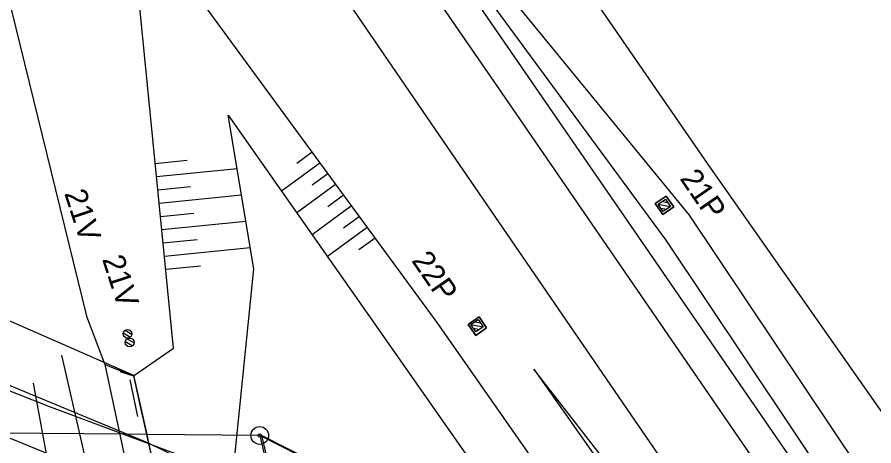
# Model space of a CAD drawing. Extents: x -469926 to -462499, y -1098642 to -1092733.
# Drawn here: x -465783.49 to -465735.21, y -1094568.98 to -1094544.82 of the extents above; entities that cross this region are included whole.
import ezdxf

# ---------------------------------------------------------------- set-up
doc = ezdxf.new("R2010")
doc.units = 0
for name, color, linetype in [('Vrstva 1', 7, 'Continuous'), ('Vrstva 10', 7, 'Continuous'), ('Vrstva 11', 7, 'Continuous'), ('Vrstva 24', 7, 'Continuous'), ('Vrstva 4', 7, 'Continuous'), ('Vrstva 40', 7, 'Continuous'), ('Vrstva 48', 7, 'Continuous'), ('Vrstva 6', 7, 'Continuous'), ('Vrstva 60', 7, 'Continuous'), ('Vrstva 62', 7, 'Continuous'), ('Vrstva 63', 7, 'Continuous')]:
    doc.layers.add(name, color=color, linetype=linetype)

# ---------------------------------------------------------------- blocks, each defined once
blk = doc.blocks.new('BP')
at = {"layer": 'Vrstva 63'}
for p, q in [((-0.75, 0.75), (-0.75, -0.75)), ((0.75, 0.75), (-0.75, 0.75)), ((0.75, -0.75), (0.75, 0.75)), ((-0.75, -0.75), (0.75, -0.75))]:
    blk.add_line(p, q, dxfattribs=at)
blk.add_lwpolyline([(-0.75, 0.75), (0.75, 0.75), (0.75, -0.75), (-0.75, -0.75)], close=True, dxfattribs=at)

msp = doc.modelspace()

# ---------------------------------------------------------------- linework, layer by layer
at = {"layer": 'Vrstva 1'}
for p, q in [((-465777.3, -1094568.32), (-465786.15, -1094568.25)), ((-465777.3, -1094568.32), (-465786.15, -1094568.25)), ((-465776.19, -1094568.33), (-465777.3, -1094568.32)), ((-465776.19, -1094568.33), (-465777.3, -1094568.32)), ((-465769.82, -1094568.39), (-465776.19, -1094568.33)), ((-465769.82, -1094568.39), (-465776.19, -1094568.33)), ((-465751.23, -1094577.75), (-465769.82, -1094568.39)), ((-465769.82, -1094568.39), (-465768.89, -1094572.3)), ((-465751.23, -1094577.75), (-465769.82, -1094568.39)), ((-465769.82, -1094568.39), (-465768.89, -1094572.3))]:
    msp.add_line(p, q, dxfattribs=at)
at = {"layer": 'Vrstva 10'}
for points in [[(-465769.72, -1094568.39), (-465767.37, -1094578.26), (-465758.3, -1094583.1), (-465750.94, -1094593.18), (-465738.81, -1094611.42), (-465747.55, -1094611.11), (-465764.91, -1094609.35), (-465762, -1094648.91), (-465764.29, -1094695.06), (-465776.58, -1094761.24)], [(-465697.67, -1094652.61), (-465731.37, -1094605.25), (-465751.23, -1094577.75), (-465769.72, -1094568.39)]]:
    msp.add_lwpolyline(points, dxfattribs=at)
at = {"layer": 'Vrstva 11'}
for p, q in [((-465747.137, -1094555.206), (-465746.812, -1094555.267)), ((-465747.356, -1094555.356), (-465746.662, -1094555.486)), ((-465747.208, -1094555.575), (-465746.878, -1094555.636)), ((-465757.699, -1094561.982), (-465757.374, -1094562.043)), ((-465777.398, -1094562.451), (-465777.018, -1094562.683)), ((-465757.918, -1094562.132), (-465757.224, -1094562.262)), ((-465757.77, -1094562.351), (-465757.44, -1094562.412)), ((-465777.507, -1094562.602), (-465777.103, -1094562.851)), ((-465777.283, -1094562.937), (-465776.901, -1094563.171)), ((-465777.391, -1094563.091), (-465776.988, -1094563.338))]:
    msp.add_line(p, q, dxfattribs=at)
for points in [[(-465746.944, -1094555.074), (-465746.661, -1094555.487), (-465747.074, -1094555.77), (-465747.357, -1094555.357)], [(-465757.506, -1094561.85), (-465757.223, -1094562.263), (-465757.636, -1094562.546), (-465757.919, -1094562.133)]]:
    msp.add_lwpolyline(points, close=True, dxfattribs=at)
for points in [[(-465746.944, -1094555.074), (-465746.661, -1094555.487), (-465747.074, -1094555.77), (-465747.357, -1094555.357), (-465746.944, -1094555.074)], [(-465757.506, -1094561.85), (-465757.223, -1094562.263), (-465757.636, -1094562.546), (-465757.919, -1094562.133), (-465757.506, -1094561.85)]]:
    msp.add_lwpolyline(points, dxfattribs=at)
for centre in [(-465777.267, -1094562.662), (-465777.267, -1094562.662), (-465777.15, -1094563.148), (-465777.15, -1094563.148)]:
    msp.add_circle(centre, 0.25, dxfattribs=at)
at = {"layer": 'Vrstva 24'}
for radius in [0.5, 0.5, 0.1, 0.1]:
    msp.add_circle((-465769.82, -1094568.39), radius, dxfattribs=at)
at = {"layer": 'Vrstva 4'}
for p, q in [((-465787.83, -1094560.21), (-465776.93, -1094565)), ((-465787.83, -1094560.21), (-465776.93, -1094565)), ((-465777.3, -1094568.32), (-465786.98, -1094564.3)), ((-465777.3, -1094568.32), (-465786.98, -1094564.3)), ((-465776.93, -1094565), (-465776.19, -1094568.33)), ((-465776.93, -1094565), (-465776.19, -1094568.33)), ((-465776.08, -1094568.83), (-465777.3, -1094568.32)), ((-465776.08, -1094568.83), (-465777.3, -1094568.32)), ((-465776.19, -1094568.33), (-465776.08, -1094568.83)), ((-465776.19, -1094568.33), (-465776.08, -1094568.83)), ((-465768.89, -1094572.3), (-465776.08, -1094568.83)), ((-465776.08, -1094568.83), (-465775.47, -1094571.53)), ((-465768.89, -1094572.3), (-465776.08, -1094568.83)), ((-465776.08, -1094568.83), (-465775.47, -1094571.53))]:
    msp.add_line(p, q, dxfattribs=at)
at = {"layer": 'Vrstva 40'}
msp.add_line((-465777.141, -1094565.255), (-465776.702, -1094567.313), dxfattribs=at)
msp.add_line((-465777.141, -1094565.255), (-465776.702, -1094567.313), dxfattribs=at)
at = {"layer": 'Vrstva 48'}
for p, q in [((-465766.871, -1094552.435), (-465767.731, -1094553.065)), ((-465766.871, -1094552.435), (-465767.731, -1094553.065)), ((-465775.708, -1094553.057), (-465773.91, -1094552.878)), ((-465775.708, -1094553.057), (-465773.91, -1094552.878)), ((-465766.428, -1094553.039), (-465768.59, -1094554.626)), ((-465766.428, -1094553.039), (-465768.59, -1094554.626)), ((-465775.634, -1094553.804), (-465771.09, -1094553.351)), ((-465775.634, -1094553.804), (-465771.09, -1094553.351)), ((-465765.984, -1094553.643), (-465766.854, -1094554.282)), ((-465765.984, -1094553.643), (-465766.854, -1094554.282)), ((-465765.54, -1094554.248), (-465767.729, -1094555.855)), ((-465765.54, -1094554.248), (-465767.729, -1094555.855)), ((-465775.56, -1094554.55), (-465773.723, -1094554.367)), ((-465775.56, -1094554.55), (-465773.723, -1094554.367)), ((-465775.485, -1094555.296), (-465770.844, -1094554.834)), ((-465775.485, -1094555.296), (-465770.844, -1094554.834)), ((-465765.096, -1094554.853), (-465765.977, -1094555.499)), ((-465765.096, -1094554.853), (-465765.977, -1094555.499)), ((-465764.652, -1094555.458), (-465766.867, -1094557.083)), ((-465764.652, -1094555.458), (-465766.867, -1094557.083)), ((-465775.411, -1094556.043), (-465773.535, -1094555.856)), ((-465775.411, -1094556.043), (-465773.535, -1094555.856)), ((-465764.209, -1094556.062), (-465765.1, -1094556.716)), ((-465764.209, -1094556.062), (-465765.1, -1094556.716)), ((-465775.336, -1094556.789), (-465770.597, -1094556.317)), ((-465775.336, -1094556.789), (-465770.597, -1094556.317)), ((-465763.765, -1094556.667), (-465766.006, -1094558.312)), ((-465763.765, -1094556.667), (-465766.006, -1094558.312)), ((-465775.262, -1094557.535), (-465773.347, -1094557.345)), ((-465775.262, -1094557.535), (-465773.347, -1094557.345)), ((-465763.321, -1094557.272), (-465764.223, -1094557.934)), ((-465763.321, -1094557.272), (-465764.223, -1094557.934)), ((-465775.188, -1094558.282), (-465770.35, -1094557.8)), ((-465775.188, -1094558.282), (-465770.35, -1094557.8)), ((-465775.113, -1094559.028), (-465773.159, -1094558.833)), ((-465775.113, -1094559.028), (-465773.159, -1094558.833))]:
    msp.add_line(p, q, dxfattribs=at)
at = {"layer": 'Vrstva 6'}
for p, q in [((-465770.589, -1094528.136), (-465756.423, -1094548.747)), ((-465770.589, -1094528.136), (-465756.423, -1094548.747)), ((-465774.078, -1094530.508), (-465759.922, -1094551.147)), ((-465777.168, -1094538.402), (-465759.83, -1094562.03)), ((-465774.67, -1094563.48), (-465777.168, -1094538.402)), ((-465777.168, -1094538.402), (-465759.83, -1094562.03)), ((-465774.67, -1094563.48), (-465777.168, -1094538.402)), ((-465756.423, -1094548.747), (-465740.936, -1094571.254)), ((-465756.423, -1094548.747), (-465740.936, -1094571.254)), ((-465759.922, -1094551.147), (-465744.544, -1094573.584)), ((-465750.934, -1094581.981), (-465797.001, -1094563.209)), ((-465750.934, -1094581.981), (-465797.001, -1094563.209)), ((-465780.987, -1094563.863), (-465779.178, -1094571.745)), ((-465780.987, -1094563.863), (-465779.178, -1094571.745)), ((-465777.707, -1094564.783), (-465776.929, -1094565.023)), ((-465777.707, -1094564.783), (-465776.929, -1094565.023)), ((-465776.929, -1094565.023), (-465776.452, -1094567.26)), ((-465776.929, -1094565.023), (-465776.452, -1094567.26))]:
    msp.add_line(p, q, dxfattribs=at)
for points in [[(-465764.57, -1094524.1), (-465744.54, -1094553.15), (-465728.17, -1094576.48), (-465711.62, -1094600.56), (-465689.57, -1094631.93), (-465682.97, -1094643.735), (-465676.37, -1094655.54), (-465658.45, -1094683.55), (-465643.77, -1094704.26), (-465629.83, -1094723.965), (-465615.89, -1094743.67), (-465598.7, -1094758.84), (-465586.6, -1094780.28), (-465568.25, -1094802.77), (-465557.01, -1094824.5), (-465549.26, -1094833.47), (-465549.2, -1094829.81)], [(-465542.645, -1094856.19), (-465561.38, -1094828.63), (-465575.13, -1094808.61), (-465592.17, -1094783.73), (-465605.09, -1094765.02), (-465619.31, -1094745.2), (-465646.85, -1094705.26), (-465661.57, -1094683.67), (-465677.31, -1094661.01), (-465693.87, -1094636.55), (-465698.42, -1094629.78), (-465716.18, -1094603.98), (-465733.73, -1094578.62), (-465748.29, -1094557.47), (-465768.97, -1094527.43)], [(-465771.273, -1094570.146), (-465770.15, -1094559), (-465771.591, -1094550.345), (-465763.731, -1094561.557), (-465755.87, -1094572.77)], [(-465771.273, -1094570.146), (-465770.15, -1094559), (-465771.591, -1094550.345), (-465763.731, -1094561.557), (-465755.87, -1094572.77)], [(-465759.83, -1094562.03), (-465724.66, -1094612.3), (-465708.74, -1094635.05), (-465698.93, -1094649.17), (-465687.13, -1094668.12), (-465674.06, -1094684.97), (-465656.74, -1094710.77), (-465644.72, -1094728.87), (-465624.87, -1094757.08), (-465617, -1094767.85), (-465608.19, -1094781.445)], [(-465434.36, -1095026.37), (-465448.49, -1095009.06), (-465466.41, -1094985.15), (-465481.4, -1094961.47), (-465496.39, -1094937.79), (-465514.47, -1094911.93), (-465541.255, -1094872.83), (-465568.04, -1094833.73), (-465581.135, -1094814.86), (-465597.23, -1094791.03), (-465612.74, -1094768.15), (-465622.568, -1094754.33), (-465641.197, -1094726.93), (-465652.461, -1094710.94), (-465670.86, -1094684.36), (-465683.59, -1094665.34), (-465705.04, -1094634.71), (-465721.42, -1094610.27), (-465739.86, -1094583.31), (-465754.366, -1094564.659), (-465741.97, -1094582.27)]]:
    msp.add_lwpolyline(points, dxfattribs=at)
msp.add_lwpolyline([(-465768.97, -1094527.43), (-465746.93, -1094557.38), (-465732.96, -1094578.28), (-465715.52, -1094603.31), (-465699.9, -1094625.16), (-465692.91, -1094635.8), (-465699.37, -1094623.96), (-465713.62, -1094602.35), (-465731.14, -1094577.55), (-465745.6, -1094555.97), (-465757.285, -1094541.7)], close=True, dxfattribs=at)
msp.add_lwpolyline([(-465768.97, -1094527.43), (-465746.93, -1094557.38), (-465732.96, -1094578.28), (-465715.52, -1094603.31), (-465699.9, -1094625.16), (-465692.91, -1094635.8), (-465699.37, -1094623.96), (-465713.62, -1094602.35), (-465731.14, -1094577.55), (-465745.6, -1094555.97), (-465757.285, -1094541.7)], close=True, dxfattribs=at)
at = {"layer": 'Vrstva 60'}
for p, q in [((-465774.078, -1094530.508), (-465759.922, -1094551.147)), ((-465759.922, -1094551.147), (-465744.544, -1094573.584))]:
    msp.add_line(p, q, dxfattribs=at)
at = {"layer": 'Vrstva 62'}
for points in [[(-465775.73, -1094531.28), (-465791.14, -1094509.48), (-465790.421, -1094523.446), (-465784.31, -1094542.357), (-465779.58, -1094561.66), (-465778.55, -1094564.39), (-465776.929, -1094565.023), (-465774.67, -1094563.48)], [(-465775.73, -1094531.28), (-465791.14, -1094509.48), (-465790.421, -1094523.446), (-465784.31, -1094542.357), (-465779.58, -1094561.66), (-465778.55, -1094564.39), (-465776.929, -1094565.023), (-465774.67, -1094563.48)], [(-465793.896, -1094561.936), (-465781.72, -1094566.73), (-465774.685, -1094569.37), (-465771.499, -1094570.566)], [(-465793.896, -1094561.936), (-465781.72, -1094566.73), (-465774.685, -1094569.37), (-465771.499, -1094570.566)], [(-465778.55, -1094564.39), (-465776.087, -1094575.897), (-465773.32, -1094593.24), (-465770.755, -1094613.061), (-465770.755, -1094613.061), (-465769.23, -1094632.99), (-465768.551, -1094652.382), (-465769, -1094671.78)], [(-465778.55, -1094564.39), (-465776.087, -1094575.897), (-465773.32, -1094593.24), (-465770.755, -1094613.061), (-465770.755, -1094613.061), (-465769.23, -1094632.99), (-465768.551, -1094652.382), (-465769, -1094671.78)], [(-465776.929, -1094565.023), (-465775.52, -1094571.39), (-465775.52, -1094571.39), (-465774.07, -1094577.87), (-465770.44, -1094592.22), (-465767.723, -1094612.382), (-465766.21, -1094632.67), (-465766.21, -1094632.67), (-465765.983, -1094652.308), (-465767, -1094671.92)], [(-465776.929, -1094565.023), (-465775.52, -1094571.39), (-465775.52, -1094571.39), (-465774.07, -1094577.87), (-465770.44, -1094592.22), (-465767.723, -1094612.382), (-465766.21, -1094632.67), (-465766.21, -1094632.67), (-465765.983, -1094652.308), (-465767, -1094671.92)], [(-465775.35, -1094671.81), (-465775.4, -1094634.42), (-465776.735, -1094614.735), (-465778.07, -1094595.05), (-465779.293, -1094583.217), (-465782.57, -1094565.45)], [(-465775.35, -1094671.81), (-465775.4, -1094634.42), (-465776.735, -1094614.735), (-465778.07, -1094595.05), (-465779.293, -1094583.217), (-465782.57, -1094565.45)]]:
    msp.add_lwpolyline(points, dxfattribs=at)
at = {"layer": 'Vrstva 63'}
msp.add_line((-465781.246, -1094563.945), (-465781.246, -1094563.945), dxfattribs=at)
msp.add_line((-465781.246, -1094563.945), (-465781.246, -1094563.945), dxfattribs=at)

# ---------------------------------------------------------------- block references
at = {"layer": 'Vrstva 11'}
for p, xscale, yscale, rotation in [((-465747.008, -1094555.42), 0.49999999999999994, 0.5000000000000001, -145.44419547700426), ((-465757.55, -1094562.233), 0.5000000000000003, 0.5000000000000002, 34.55580452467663)]:
    msp.add_blockref('BP', p, dxfattribs=dict(at, xscale=xscale, yscale=yscale, rotation=rotation))

# ---------------------------------------------------------------- texts
for s, rotation, p in [('21P', 304.6412, (-465746.176, -1094553.919)), ('21V', 288.0905, (-465780.845, -1094554.743)), ('22P', 304.6412, (-465761.298, -1094558.54)), ('21V', 288.0905, (-465778.711, -1094558.45))]:
    msp.add_text(s, height=1.25, rotation=rotation, dxfattribs=at).set_placement(p)

doc.saveas('drawing.dxf')
